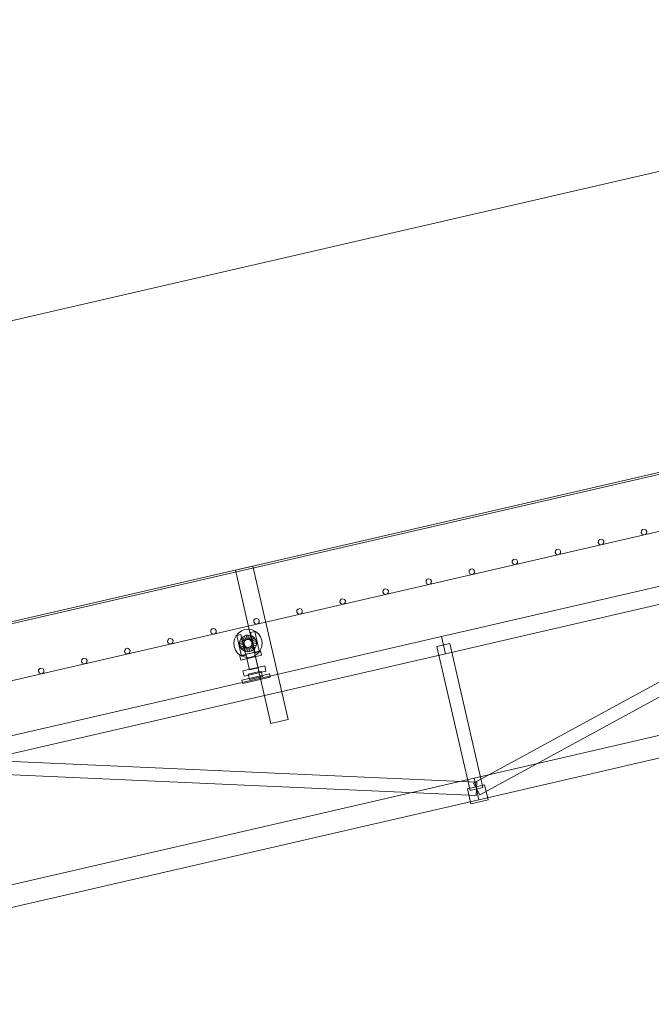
# Model space of a CAD drawing. Header units: millimetres. Extents: x -2233 to 61924, y -68080 to 6847.
# Tile 866 of 1022: x 37466 to 38896, y 2159 to 4387. Entities that reach past the tile are written whole.
import ezdxf

# ---------------------------------------------------------------- set-up
doc = ezdxf.new("R2010")
doc.units = ezdxf.units.MM
doc.layers.add('COTAS_P', color=1, linetype='Continuous', lineweight=0)
doc.layers.add('lateral_C03', color=7, linetype='Continuous', lineweight=0)
doc.dimstyles.new('R19_100', dxfattribs={"dimtxt": 250, "dimasz": 150, "dimexe": 150, "dimexo": 80, "dimgap": 100, "dimtad": 1, "dimtih": 1, "dimtoh": 1, "dimdsep": 46, "dimcen": 0.09, "dimadec": 0, "dimazin": 0, "dimtfac": 1, "dimtdec": 4, "dimtofl": 0, "dimtmove": 0, "dimatfit": 3, "dimfxl": 1, "dimtolj": 1, "dimtzin": 0, "dimarcsym": 0})

# ---------------------------------------------------------------- blocks, each defined once
blk = doc.blocks.new('DIM_R27_10')
at = {"layer": 'COTAS_P'}
for p, q in [((28860.4, 1727), (40359, 4377)), ((40359, 4377), (40202.7, 4387.2)), ((40359, 4377), (40223, 4299.5)), ((40561.1, 3500), (40359, 4377)), ((28860.4, 1727), (28996.5, 1804.5)), ((29062.5, 850), (28860.4, 1727)), ((28860.4, 1727), (29016.7, 1716.8))]:
    blk.add_line(p, q, dxfattribs=at)
blk.add_text('11800 P', height=250, rotation=12.978, dxfattribs=at).set_placement((34587.3, 3149.5))

msp = doc.modelspace()

# ---------------------------------------------------------------- linework, layer by layer
at = {"layer": 'lateral_C03'}
for p, q in [((40313.243, 3685.056), (29204.438, 1124.887)), ((29205.337, 1120.989), (40314.141, 3681.159)), ((29233.633, 998.208), (40342.437, 3558.377)), ((38420.698, 2991.315), (39590.046, 3260.807)), ((38493.034, 2659.536), (39587.373, 3254.496)), ((38876.058, 3233.145), (38873.482, 3230.184)), ((38879.883, 3234.026), (38876.058, 3233.145)), ((38883.494, 3232.491), (38879.883, 3234.026)), ((38885.514, 3229.127), (38883.494, 3232.491)), ((38429.681, 2952.337), (39599.029, 3221.829)), ((38507.363, 2633.179), (39601.702, 3228.139)), ((38778.613, 3210.687), (38776.037, 3207.726)), ((38782.437, 3211.569), (38778.613, 3210.687)), ((38786.049, 3210.034), (38782.437, 3211.569)), ((38788.069, 3206.669), (38786.049, 3210.034)), ((38873.482, 3230.184), (38873.139, 3226.274)), ((38873.139, 3226.274), (38875.159, 3222.91)), ((38875.159, 3222.91), (38878.771, 3221.375)), ((38878.771, 3221.375), (38882.595, 3222.256)), ((38882.595, 3222.256), (38885.171, 3225.217)), ((38885.171, 3225.217), (38885.514, 3229.127)), ((38681.167, 3188.23), (38678.591, 3185.269)), ((38684.991, 3189.111), (38681.167, 3188.23)), ((38688.603, 3187.576), (38684.991, 3189.111)), ((38690.623, 3184.211), (38688.603, 3187.576)), ((38776.037, 3207.726), (38775.693, 3203.817)), ((38775.693, 3203.817), (38777.713, 3200.452)), ((38777.713, 3200.452), (38781.325, 3198.917)), ((38781.325, 3198.917), (38785.149, 3199.799)), ((38785.149, 3199.799), (38787.725, 3202.76)), ((38787.725, 3202.76), (38788.069, 3206.669)), ((38583.721, 3165.772), (38581.145, 3162.811)), ((38587.546, 3166.653), (38583.721, 3165.772)), ((38591.158, 3165.118), (38587.546, 3166.653)), ((38593.178, 3161.754), (38591.158, 3165.118)), ((38678.591, 3185.269), (38678.248, 3181.359)), ((38678.248, 3181.359), (38680.268, 3177.994)), ((38680.268, 3177.994), (38683.879, 3176.46)), ((38683.879, 3176.46), (38687.704, 3177.341)), ((38687.704, 3177.341), (38690.28, 3180.302)), ((38690.28, 3180.302), (38690.623, 3184.211)), ((37955.058, 3141.582), (37994.036, 3150.565)), ((38073.985, 2803.658), (37994.036, 3150.565)), ((38486.276, 3143.314), (38483.7, 3140.353)), ((38490.1, 3144.196), (38486.276, 3143.314)), ((38493.712, 3142.661), (38490.1, 3144.196)), ((38495.732, 3139.296), (38493.712, 3142.661)), ((38581.145, 3162.811), (38580.802, 3158.902)), ((38580.802, 3158.902), (38582.822, 3155.537)), ((38582.822, 3155.537), (38586.434, 3154.002)), ((38586.434, 3154.002), (38590.258, 3154.883)), ((38590.258, 3154.883), (38592.834, 3157.844)), ((38592.834, 3157.844), (38593.178, 3161.754)), ((37955.058, 3141.582), (38035.007, 2794.675)), ((38388.83, 3120.857), (38386.254, 3117.896)), ((38392.654, 3121.738), (38388.83, 3120.857)), ((38396.266, 3120.203), (38392.654, 3121.738)), ((38398.286, 3116.838), (38396.266, 3120.203)), ((38483.7, 3140.353), (38483.356, 3136.444)), ((38483.356, 3136.444), (38485.376, 3133.079)), ((38485.376, 3133.079), (38488.988, 3131.544)), ((38488.988, 3131.544), (38492.812, 3132.426)), ((38492.812, 3132.426), (38495.388, 3135.387)), ((38495.388, 3135.387), (38495.732, 3139.296)), ((38291.384, 3098.399), (38288.808, 3095.438)), ((38295.209, 3099.28), (38291.384, 3098.399)), ((38298.821, 3097.746), (38295.209, 3099.28)), ((38300.841, 3094.381), (38298.821, 3097.746)), ((38386.254, 3117.896), (38385.911, 3113.986)), ((38385.911, 3113.986), (38387.931, 3110.622)), ((38387.931, 3110.622), (38391.543, 3109.087)), ((38391.543, 3109.087), (38395.367, 3109.968)), ((38395.367, 3109.968), (38397.943, 3112.929)), ((38397.943, 3112.929), (38398.286, 3116.838)), ((38193.939, 3075.941), (38191.363, 3072.981)), ((38197.763, 3076.823), (38193.939, 3075.941)), ((38201.375, 3075.288), (38197.763, 3076.823)), ((38203.395, 3071.923), (38201.375, 3075.288)), ((38288.808, 3095.438), (38288.465, 3091.529)), ((38288.465, 3091.529), (38290.485, 3088.164)), ((38290.485, 3088.164), (38294.097, 3086.629)), ((38294.097, 3086.629), (38297.921, 3087.51)), ((38297.921, 3087.51), (38300.497, 3090.471)), ((38300.497, 3090.471), (38300.841, 3094.381)), ((38096.493, 3053.484), (38093.917, 3050.523)), ((38100.317, 3054.365), (38096.493, 3053.484)), ((38103.929, 3052.83), (38100.317, 3054.365)), ((38105.949, 3049.466), (38103.929, 3052.83)), ((38191.363, 3072.981), (38191.019, 3069.071)), ((38191.019, 3069.071), (38193.039, 3065.706)), ((38193.039, 3065.706), (38196.651, 3064.172)), ((38196.651, 3064.172), (38200.475, 3065.053)), ((38200.475, 3065.053), (38203.051, 3068.014)), ((38203.051, 3068.014), (38203.395, 3071.923)), ((37999.047, 3031.026), (37996.472, 3028.065)), ((38002.872, 3031.908), (37999.047, 3031.026)), ((38006.484, 3030.373), (38002.872, 3031.908)), ((38093.917, 3050.523), (38093.574, 3046.613)), ((38093.574, 3046.613), (38095.594, 3043.249)), ((38095.594, 3043.249), (38099.206, 3041.714)), ((38099.206, 3041.714), (38103.03, 3042.595)), ((38103.03, 3042.595), (38105.606, 3045.556)), ((38105.606, 3045.556), (38105.949, 3049.466)), ((37901.602, 3008.569), (37899.026, 3005.608)), ((37905.426, 3009.45), (37901.602, 3008.569)), ((37909.038, 3007.915), (37905.426, 3009.45)), ((37996.472, 3028.065), (37996.128, 3024.156)), ((37996.128, 3024.156), (37998.148, 3020.791)), ((37998.148, 3020.791), (38001.76, 3019.256)), ((38001.76, 3019.256), (38005.584, 3020.138)), ((38005.584, 3020.138), (38008.16, 3023.098)), ((38008.504, 3027.008), (38006.484, 3030.373)), ((38008.16, 3023.098), (38008.504, 3027.008)), ((37251.35, 2721.824), (38420.698, 2991.315)), ((37804.156, 2986.111), (37801.58, 2983.15)), ((37807.98, 2986.992), (37804.156, 2986.111)), ((37811.592, 2985.457), (37807.98, 2986.992)), ((37899.026, 3005.608), (37898.682, 3001.698)), ((37898.682, 3001.698), (37900.702, 2998.333)), ((37900.702, 2998.333), (37904.314, 2996.799)), ((37904.314, 2996.799), (37908.139, 2997.68)), ((37908.139, 2997.68), (37910.714, 3000.641)), ((37911.058, 3004.55), (37909.038, 3007.915)), ((37910.714, 3000.641), (37911.058, 3004.55)), ((37952.444, 2984.995), (37955.911, 2992.595)), ((37955.911, 2992.595), (37961.227, 2999.039)), ((37957.413, 2993.324), (37967.158, 2995.57)), ((37957.413, 2993.324), (37968.193, 2946.55)), ((37961.227, 2999.039), (37968.03, 3003.888)), ((37966.933, 2985.702), (37970.089, 2989.528)), ((37977.937, 2948.796), (37967.158, 2995.57)), ((37968.03, 3003.888), (37975.856, 3006.81)), ((37970.089, 2989.528), (37974.129, 2992.407)), ((37976.907, 2982.212), (37970.089, 2989.528)), ((37974.129, 2992.407), (37978.775, 2994.142)), ((37978.82, 2983.576), (37974.129, 2992.407)), ((37975.856, 3006.81), (37984.171, 3007.608)), ((37978.775, 2994.142), (37983.712, 2994.616)), ((37981.021, 2984.398), (37978.775, 2994.142)), ((37983.36, 2984.622), (37983.712, 2994.616)), ((37983.712, 2994.616), (37988.604, 2993.795)), ((37984.171, 3007.608), (37992.41, 3006.226)), ((37985.677, 2984.233), (37988.604, 2993.795)), ((37987.814, 2983.258), (37993.117, 2991.736)), ((37988.596, 3000.51), (37998.34, 3002.756)), ((37988.596, 3000.51), (37999.375, 2953.736)), ((37988.604, 2993.795), (37993.117, 2991.736)), ((37989.627, 2981.763), (37996.943, 2988.58)), ((37992.41, 3006.226), (38000.01, 3002.758)), ((37993.117, 2991.736), (37996.943, 2988.58)), ((37996.943, 2988.58), (37999.821, 2984.541)), ((38009.12, 2955.982), (37998.34, 3002.756)), ((38000.01, 3002.758), (38006.454, 2997.442)), ((38006.454, 2997.442), (38011.302, 2990.64)), ((38011.302, 2990.64), (38014.225, 2982.814)), ((38420.698, 2991.315), (38429.681, 2952.337)), ((37706.71, 2963.653), (37704.135, 2960.692)), ((37710.535, 2964.535), (37706.71, 2963.653)), ((37714.147, 2963), (37710.535, 2964.535)), ((37801.58, 2983.15), (37801.237, 2979.241)), ((37801.237, 2979.241), (37803.257, 2975.876)), ((37803.257, 2975.876), (37806.869, 2974.341)), ((37806.869, 2974.341), (37810.693, 2975.222)), ((37810.693, 2975.222), (37813.269, 2978.183)), ((37813.612, 2982.093), (37811.592, 2985.457)), ((37813.269, 2978.183), (37813.612, 2982.093)), ((37951.062, 2976.757), (37952.444, 2984.995)), ((37951.859, 2968.441), (37951.062, 2976.757)), ((37954.782, 2960.615), (37951.859, 2968.441)), ((37964.054, 2976.298), (37964.874, 2981.19)), ((37974.048, 2975.945), (37964.054, 2976.298)), ((37964.527, 2971.361), (37964.054, 2976.298)), ((37974.272, 2973.606), (37964.527, 2971.361)), ((37966.263, 2966.714), (37964.527, 2971.361)), ((37964.874, 2981.19), (37966.933, 2985.702)), ((37974.436, 2978.262), (37964.874, 2981.19)), ((37975.094, 2971.405), (37966.263, 2966.714)), ((37969.141, 2962.675), (37966.263, 2966.714)), ((37975.411, 2980.4), (37966.933, 2985.702)), ((37976.458, 2969.492), (37969.141, 2962.675)), ((37978.27, 2967.997), (37972.967, 2959.518)), ((37974.048, 2975.945), (37974.436, 2978.262)), ((37974.272, 2973.606), (37974.048, 2975.945)), ((37975.094, 2971.405), (37974.272, 2973.606)), ((37974.436, 2978.262), (37975.411, 2980.4)), ((37976.458, 2969.492), (37975.094, 2971.405)), ((37975.411, 2980.4), (37976.907, 2982.212)), ((37978.27, 2967.997), (37976.458, 2969.492)), ((37976.907, 2982.212), (37978.82, 2983.576)), ((37980.407, 2967.022), (37977.48, 2957.46)), ((37980.407, 2967.022), (37978.27, 2967.997)), ((37978.82, 2983.576), (37981.021, 2984.398)), ((37982.725, 2966.633), (37980.407, 2967.022)), ((37981.021, 2984.398), (37983.36, 2984.622)), ((37982.725, 2966.633), (37982.372, 2956.639)), ((37985.063, 2966.857), (37982.725, 2966.633)), ((37983.36, 2984.622), (37985.677, 2984.233)), ((37987.264, 2967.679), (37985.063, 2966.857)), ((37985.063, 2966.857), (37987.309, 2957.113)), ((37985.677, 2984.233), (37987.814, 2983.258)), ((37989.178, 2969.043), (37987.264, 2967.679)), ((37987.264, 2967.679), (37991.956, 2958.848)), ((37987.814, 2983.258), (37989.627, 2981.763)), ((37990.673, 2970.855), (37989.178, 2969.043)), ((37989.178, 2969.043), (37995.995, 2961.727)), ((37989.627, 2981.763), (37990.99, 2979.85)), ((37991.648, 2972.993), (37990.673, 2970.855)), ((37990.673, 2970.855), (37999.151, 2965.553)), ((37990.99, 2979.85), (37999.821, 2984.541)), ((37990.99, 2979.85), (37991.812, 2977.649)), ((37992.036, 2975.31), (37991.648, 2972.993)), ((37991.648, 2972.993), (38001.21, 2970.065)), ((38001.557, 2979.894), (37991.812, 2977.649)), ((37991.812, 2977.649), (37992.036, 2975.31)), ((37992.036, 2975.31), (38002.03, 2974.957)), ((37999.151, 2965.553), (37995.995, 2961.727)), ((38001.21, 2970.065), (37999.151, 2965.553)), ((37999.821, 2984.541), (38001.557, 2979.894)), ((38002.03, 2974.957), (38001.21, 2970.065)), ((38001.557, 2979.894), (38002.03, 2974.957)), ((38013.64, 2966.26), (38010.173, 2958.66)), ((38015.022, 2974.498), (38013.64, 2966.26)), ((38014.225, 2982.814), (38015.022, 2974.498)), ((38439.807, 2975.195), (38410.573, 2968.458)), ((38485.581, 2642.989), (38410.573, 2968.458)), ((38439.807, 2975.195), (38514.815, 2649.726)), ((37260.333, 2682.846), (38429.681, 2952.337)), ((37613.089, 2942.077), (37609.265, 2941.196)), ((37616.701, 2940.542), (37613.089, 2942.077)), ((37704.135, 2960.692), (37703.791, 2956.783)), ((37703.791, 2956.783), (37705.811, 2953.418)), ((37705.811, 2953.418), (37709.423, 2951.883)), ((37709.423, 2951.883), (37713.247, 2952.765)), ((37713.247, 2952.765), (37715.823, 2955.726)), ((37716.167, 2959.635), (37714.147, 2963)), ((37715.823, 2955.726), (37716.167, 2959.635)), ((37959.63, 2953.813), (37954.782, 2960.615)), ((37966.074, 2948.496), (37959.63, 2953.813)), ((37964.82, 2947.825), (38011.594, 2958.605)), ((37964.82, 2947.825), (37967.066, 2938.081)), ((37973.674, 2945.029), (37966.074, 2948.496)), ((37967.066, 2938.081), (38013.84, 2948.86)), ((37968.193, 2946.55), (37977.937, 2948.796)), ((37972.967, 2959.518), (37969.141, 2962.675)), ((37977.48, 2957.46), (37972.967, 2959.518)), ((37981.913, 2943.647), (37973.674, 2945.029)), ((37982.372, 2956.639), (37977.48, 2957.46)), ((37997.952, 2955.461), (37978.463, 2950.969)), ((37986.547, 2915.889), (37978.463, 2950.969)), ((37990.228, 2944.445), (37981.913, 2943.647)), ((37987.309, 2957.113), (37982.372, 2956.639)), ((37991.956, 2958.848), (37987.309, 2957.113)), ((37998.054, 2947.367), (37990.228, 2944.445)), ((37995.995, 2961.727), (37991.956, 2958.848)), ((37997.952, 2955.461), (38006.037, 2920.38)), ((38004.857, 2952.216), (37998.054, 2947.367)), ((37999.375, 2953.736), (38009.12, 2955.982)), ((38010.173, 2958.66), (38004.857, 2952.216)), ((38013.84, 2948.86), (38011.594, 2958.605)), ((37515.643, 2919.619), (37511.819, 2918.738)), ((37519.255, 2918.085), (37515.643, 2919.619)), ((37606.689, 2938.235), (37606.345, 2934.325)), ((37606.345, 2934.325), (37608.365, 2930.961)), ((37609.265, 2941.196), (37606.689, 2938.235)), ((37608.365, 2930.961), (37611.977, 2929.426)), ((37611.977, 2929.426), (37615.802, 2930.307)), ((37615.802, 2930.307), (37618.377, 2933.268)), ((37618.721, 2937.177), (37616.701, 2940.542)), ((37618.377, 2933.268), (37618.721, 2937.177)), ((37971.316, 2913.405), (38020.819, 2924.813)), ((38006.037, 2920.38), (37986.547, 2915.889)), ((38023.514, 2913.12), (38020.819, 2924.813)), ((38494.584, 2670.719), (39663.932, 2940.211)), ((37509.243, 2915.777), (37508.9, 2911.868)), ((37508.9, 2911.868), (37510.92, 2908.503)), ((37511.819, 2918.738), (37509.243, 2915.777)), ((37510.92, 2908.503), (37514.532, 2906.968)), ((37514.532, 2906.968), (37518.356, 2907.849)), ((37518.356, 2907.849), (37520.932, 2910.81)), ((37521.275, 2914.72), (37519.255, 2918.085)), ((37520.932, 2910.81), (37521.275, 2914.72)), ((37969.376, 2892.433), (38031.742, 2906.806)), ((37971.173, 2884.638), (38033.538, 2899.011)), ((37971.316, 2913.405), (37974.011, 2901.711)), ((37974.011, 2901.711), (38023.514, 2913.12)), ((37983.696, 2905.996), (38012.93, 2912.733)), ((37983.696, 2905.996), (37986.391, 2894.302)), ((37986.391, 2894.302), (38015.625, 2901.04)), ((38015.625, 2901.04), (38012.93, 2912.733)), ((38033.538, 2899.011), (38031.742, 2906.806)), ((37969.376, 2892.433), (37971.173, 2884.638)), ((38505.813, 2621.996), (39675.16, 2891.488)), ((38035.007, 2794.675), (38073.985, 2803.658)), ((37256.516, 2717.32), (38500.872, 2661.343)), ((37255.168, 2687.35), (38499.524, 2631.373)), ((37325.236, 2401.228), (38494.584, 2670.719)), ((38479.586, 2646.739), (38518.564, 2655.722)), ((38493.034, 2659.536), (38507.363, 2633.179)), ((38494.584, 2670.719), (38505.813, 2621.996)), ((38500.872, 2661.343), (38499.524, 2631.373)), ((38526.425, 2621.616), (38518.564, 2655.722)), ((38479.586, 2646.739), (38487.446, 2612.633)), ((38514.815, 2649.726), (38485.581, 2642.989)), ((37336.465, 2352.505), (38505.813, 2621.996)), ((38487.446, 2612.633), (38526.425, 2621.616))]:
    msp.add_line(p, q, dxfattribs=at)

# ---------------------------------------------------------------- dimensions: what is measured, and where the dimension line sits
at = {"layer": 'COTAS_P'}
dim = msp.add_aligned_dim(p1=(29062.547, 850), p2=(40561.134, 3500), distance=900, text='<> P', dimstyle='R19_100', dxfattribs=at)
dim.commit()
dim.dimension.update_dxf_attribs({"geometry": 'DIM_R27_10', "text_midpoint": (34609.722, 3052.011)})

doc.saveas('drawing.dxf')
